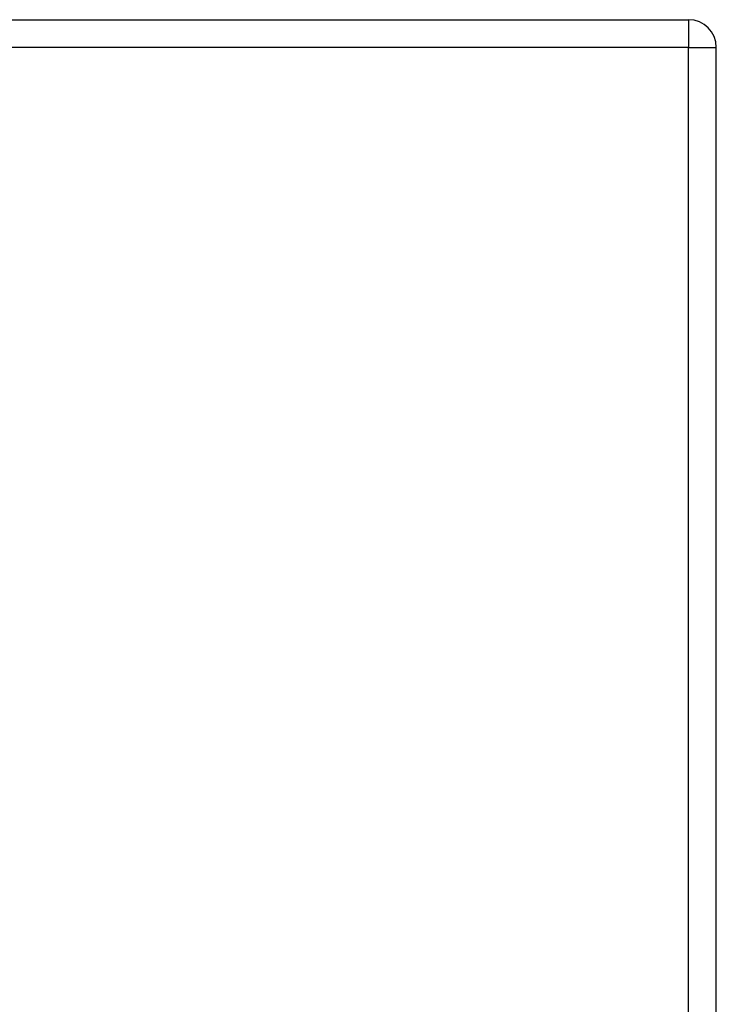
# Model space of a CAD drawing. Header units: inches. Extents: x 12 to 399, y 35 to 188.
# Tile 259 of 377: x 210.71 to 213.19, y 126.15 to 129.67. Entities that reach past the tile are written whole.
import ezdxf

# ---------------------------------------------------------------- set-up
doc = ezdxf.new("R2010")
doc.units = ezdxf.units.IN
doc.header["$MEASUREMENT"] = 0
doc.layers.add('Visible Edges(ANSI)', color=7, linetype='Continuous', lineweight=25)
doc.layers.add('Visible Tangent Edges(ANSI)', color=7, linetype='Continuous', lineweight=25)

msp = doc.modelspace()

# ---------------------------------------------------------------- linework, layer by layer
at = {"layer": 'Visible Edges(ANSI)'}
for p, q in [((171.4877, 129.6672), (213.0927, 129.6672)), ((213.1917, 99.8482), (213.1917, 129.5682))]:
    msp.add_line(p, q, dxfattribs=at)
msp.add_arc((213.0927, 129.5682), 0.099, 0, 90, dxfattribs=at)
at = {"layer": 'Visible Tangent Edges(ANSI)'}
for p, q in [((213.0927, 129.6672), (213.0927, 129.5682)), ((213.0927, 129.5682), (171.4877, 129.5682)), ((213.0927, 129.5682), (213.1917, 129.5682)), ((213.0927, 99.8482), (213.0927, 129.5682))]:
    msp.add_line(p, q, dxfattribs=at)

doc.saveas('drawing.dxf')
